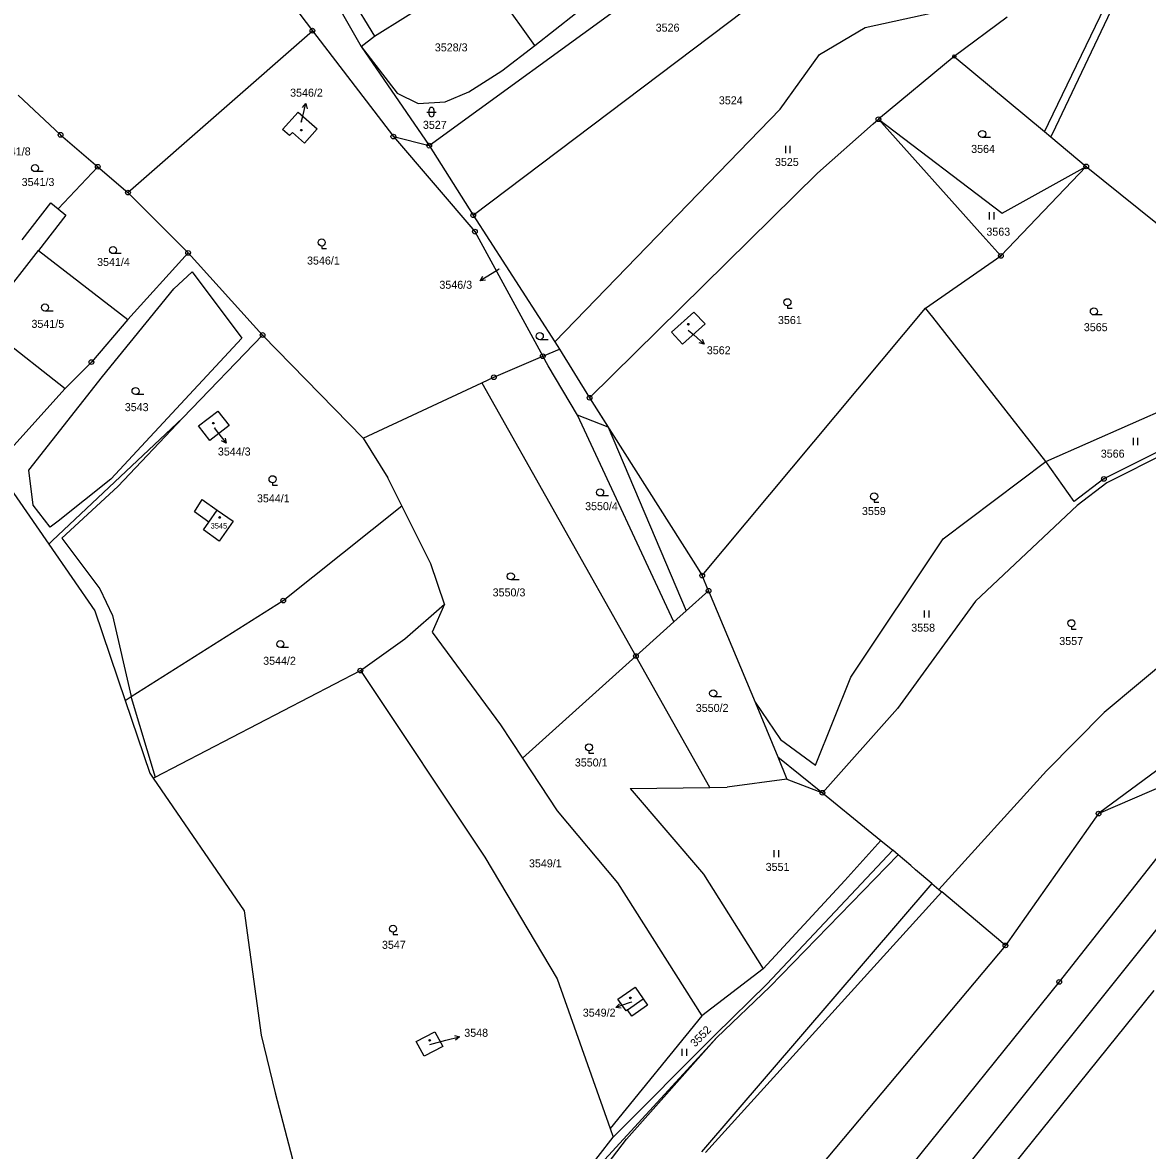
# Model space of a CAD drawing. Extents: x -593183 to -588034, y -1130415 to -1124994.
# Drawn here: x -592855.4 to -592616.5, y -1129503.7 to -1129264.2 of the extents above; entities that cross this region are included whole.
import ezdxf

# ---------------------------------------------------------------- set-up
doc = ezdxf.new("R2010")
doc.units = 0
for name, color, linetype in [('Vrstva 1', 7, 'Continuous'), ('Vrstva 13', 7, 'Continuous'), ('Vrstva 16', 7, 'Continuous'), ('Vrstva 18', 7, 'Continuous'), ('Vrstva 19', 7, 'Continuous'), ('Vrstva 24', 7, 'Continuous'), ('Vrstva 25', 7, 'Continuous'), ('Vrstva 27', 7, 'Continuous'), ('Vrstva 4', 7, 'Continuous')]:
    doc.layers.add(name, color=color, linetype=linetype)

msp = doc.modelspace()

# ---------------------------------------------------------------- linework, layer by layer
at = {"layer": 'Vrstva 1'}
for p, q in [((-592759.71, -1129305.15), (-592669.96, -1129237.3)), ((-592769.07, -1129290.37), (-592700.34, -1129240.3)), ((-592796.97, -1129245.54), (-592783.55, -1129269.3)), ((-592791.35, -1129249.57), (-592780.69, -1129267.09)), ((-592780.69, -1129267.09), (-592758.11, -1129253)), ((-592746.63, -1129269.08), (-592758.11, -1129253)), ((-592746.63, -1129269.08), (-592724.93, -1129251.93)), ((-592800.96, -1129256.63), (-592793.88, -1129265.95)), ((-592676.51, -1129265.29), (-592657.98, -1129261.25)), ((-592646.31, -1129263.05), (-592657.55, -1129271.42)), ((-592686.2, -1129271.04), (-592676.51, -1129265.29)), ((-592833.05, -1129300.34), (-592793.88, -1129265.95)), ((-592793.88, -1129265.95), (-592776.69, -1129288.43)), ((-592783.55, -1129269.3), (-592780.69, -1129267.09)), ((-592783.55, -1129269.3), (-592775.89, -1129279.23)), ((-592783.55, -1129269.3), (-592769.07, -1129290.37)), ((-592753.65, -1129274.45), (-592746.63, -1129269.08)), ((-592694.51, -1129282.59), (-592686.2, -1129271.04)), ((-592657.55, -1129271.42), (-592673.65, -1129284.76)), ((-592657.55, -1129271.42), (-592638.41, -1129287.37)), ((-592760.64, -1129278.92), (-592753.65, -1129274.45)), ((-592856.36, -1129279.66), (-592847.38, -1129288.07)), ((-592775.89, -1129279.23), (-592771.45, -1129281.42)), ((-592765.65, -1129281.09), (-592760.64, -1129278.92)), ((-592771.45, -1129281.42), (-592765.65, -1129281.09)), ((-592742.41, -1129332.02), (-592694.51, -1129282.59)), ((-592800.2, -1129286.93), (-592796.9, -1129283.24)), ((-592796.9, -1129283.24), (-592792.9, -1129286.82)), ((-592674.77, -1129285.75), (-592673.65, -1129284.76)), ((-592673.65, -1129284.76), (-592647.36, -1129304.7)), ((-592673.65, -1129284.76), (-592651.45, -1129309.52)), ((-592798.74, -1129288.24), (-592800.2, -1129286.93)), ((-592792.9, -1129286.82), (-592795.59, -1129289.82)), ((-592686.61, -1129296.21), (-592674.77, -1129285.75)), ((-592638.41, -1129287.37), (-592637.06, -1129288.5)), ((-592847.38, -1129288.07), (-592839.47, -1129294.84)), ((-592798.13, -1129287.54), (-592798.74, -1129288.24)), ((-592795.59, -1129289.82), (-592798.13, -1129287.54)), ((-592776.69, -1129288.43), (-592769.07, -1129290.37)), ((-592776.69, -1129288.43), (-592759.36, -1129308.63)), ((-592637.06, -1129288.5), (-592629.53, -1129294.78)), ((-592769.07, -1129290.37), (-592759.71, -1129305.15)), ((-592847.85, -1129303.82), (-592839.47, -1129294.84)), ((-592839.47, -1129294.84), (-592833.05, -1129300.34)), ((-592735.01, -1129343.9), (-592686.61, -1129296.21)), ((-592647.63, -1129313.78), (-592629.53, -1129294.78)), ((-592647.36, -1129304.7), (-592629.53, -1129294.78)), ((-592629.53, -1129294.78), (-592594.34, -1129323.16)), ((-592833.05, -1129300.34), (-592820.27, -1129313.14)), ((-592855.53, -1129310.4), (-592849.45, -1129302.54)), ((-592849.45, -1129302.54), (-592847.85, -1129303.82)), ((-592847.85, -1129303.82), (-592846.25, -1129305.1)), ((-592846.25, -1129305.1), (-592852.09, -1129312.61)), ((-592759.71, -1129305.15), (-592742.41, -1129332.02)), ((-592759.36, -1129308.63), (-592744.94, -1129335.09)), ((-592651.45, -1129309.52), (-592647.63, -1129313.78)), ((-592864.09, -1129328.03), (-592852.09, -1129312.61)), ((-592852.09, -1129312.61), (-592833.11, -1129327.32)), ((-592820.27, -1129313.14), (-592833.11, -1129327.32)), ((-592820.27, -1129313.14), (-592804.45, -1129330.58)), ((-592663.67, -1129324.85), (-592647.63, -1129313.78)), ((-592717.59, -1129329.97), (-592712.89, -1129325.7)), ((-592712.89, -1129325.7), (-592710.47, -1129328.23)), ((-592711.09, -1129381.66), (-592663.67, -1129324.85)), ((-592662.13, -1129326.81), (-592663.67, -1129324.85)), ((-592864.09, -1129328.03), (-592846.37, -1129341.95)), ((-592833.11, -1129327.32), (-592840.83, -1129336.34)), ((-592638.13, -1129357.46), (-592662.13, -1129326.81)), ((-592804.45, -1129330.58), (-592821.41, -1129348.18)), ((-592804.45, -1129330.58), (-592783.12, -1129352.5)), ((-592715.29, -1129332.54), (-592717.59, -1129329.97)), ((-592710.47, -1129328.23), (-592715.29, -1129332.54)), ((-592742.41, -1129332.02), (-592741.41, -1129333.57)), ((-592755.33, -1129339.54), (-592744.94, -1129335.09)), ((-592744.94, -1129335.09), (-592741.41, -1129333.57)), ((-592741.41, -1129333.57), (-592735.01, -1129343.9)), ((-592840.83, -1129336.34), (-592846.37, -1129341.95)), ((-592757.86, -1129340.72), (-592755.33, -1129339.54)), ((-592846.37, -1129341.95), (-592857.95, -1129354.74)), ((-592783.12, -1129352.5), (-592757.86, -1129340.72)), ((-592757.86, -1129340.72), (-592725.17, -1129398.76)), ((-592735.01, -1129343.9), (-592713.02, -1129378.62)), ((-592638.13, -1129357.46), (-592605.95, -1129343.28)), ((-592818.06, -1129349.89), (-592813.98, -1129346.74)), ((-592813.98, -1129346.74), (-592811.59, -1129349.82)), ((-592821.41, -1129348.18), (-592849.14, -1129374.32)), ((-592815.68, -1129352.98), (-592818.06, -1129349.89)), ((-592811.59, -1129349.82), (-592815.68, -1129352.98)), ((-592783.12, -1129352.5), (-592777.86, -1129360.92)), ((-592612.74, -1129354.62), (-592625.77, -1129361.15)), ((-592612.18, -1129355.44), (-592625.16, -1129361.95)), ((-592659.94, -1129373.86), (-592638.13, -1129357.46)), ((-592632.05, -1129365.95), (-592638.13, -1129357.46)), ((-592774.9, -1129366.85), (-592777.86, -1129360.92)), ((-592625.77, -1129361.15), (-592632.05, -1129365.95)), ((-592625.16, -1129361.95), (-592631.44, -1129366.75)), ((-592818.95, -1129368.11), (-592817.33, -1129365.52)), ((-592817.33, -1129365.52), (-592814.08, -1129367.75)), ((-592571.82, -1129365.38), (-592625.68, -1129410.77)), ((-592815.89, -1129370.32), (-592818.95, -1129368.11)), ((-592814.08, -1129367.75), (-592810.72, -1129370.11)), ((-592800.07, -1129386.98), (-592774.9, -1129366.85)), ((-592768.76, -1129379.16), (-592774.9, -1129366.85)), ((-592631.44, -1129366.75), (-592653.06, -1129387.12)), ((-592817.03, -1129371.93), (-592815.89, -1129370.32)), ((-592810.72, -1129370.11), (-592813.7, -1129374.34)), ((-592813.7, -1129374.34), (-592817.03, -1129371.93)), ((-592849.14, -1129374.32), (-592849.87, -1129375.01)), ((-592679.54, -1129403.27), (-592659.94, -1129373.86)), ((-592765.83, -1129387.72), (-592768.76, -1129379.16)), ((-592713.02, -1129378.62), (-592711.09, -1129381.66)), ((-592709.74, -1129384.89), (-592711.09, -1129381.66)), ((-592714.5, -1129389.17), (-592709.74, -1129384.89)), ((-592709.74, -1129384.89), (-592699.87, -1129408.56)), ((-592832.41, -1129407.34), (-592800.07, -1129386.98)), ((-592774.26, -1129395.11), (-592765.83, -1129387.72)), ((-592765.83, -1129387.72), (-592768.46, -1129393.66)), ((-592653.06, -1129387.12), (-592669.64, -1129409.87)), ((-592717.1, -1129391.51), (-592714.5, -1129389.17)), ((-592725.17, -1129398.76), (-592717.1, -1129391.51)), ((-592783.7, -1129401.85), (-592774.26, -1129395.11)), ((-592768.46, -1129393.66), (-592753.92, -1129413.38)), ((-592749.27, -1129420.43), (-592725.17, -1129398.76)), ((-592709.47, -1129426.64), (-592725.17, -1129398.76)), ((-592827.29, -1129424.49), (-592783.7, -1129401.85)), ((-592783.7, -1129401.85), (-592757.26, -1129441.47)), ((-592687.03, -1129421.93), (-592679.54, -1129403.27)), ((-592833.65, -1129408.16), (-592832.41, -1129407.34)), ((-592699.87, -1129408.56), (-592694.43, -1129416.47)), ((-592699.87, -1129408.56), (-592695.03, -1129420.16)), ((-592669.64, -1129409.87), (-592685.55, -1129427.8)), ((-592637.94, -1129423.12), (-592625.68, -1129410.77)), ((-592753.92, -1129413.38), (-592749.27, -1129420.43)), ((-592694.43, -1129416.47), (-592687.03, -1129421.93)), ((-592749.27, -1129420.43), (-592741.89, -1129431.63)), ((-592695.03, -1129420.16), (-592685.55, -1129427.8)), ((-592660.83, -1129448.3), (-592637.94, -1129423.12)), ((-592614.52, -1129423.06), (-592626.89, -1129432.2)), ((-592827.73, -1129424.72), (-592827.29, -1129424.49)), ((-592693.11, -1129424.9), (-592705.77, -1129426.59)), ((-592693.11, -1129424.9), (-592685.55, -1129427.8)), ((-592626.89, -1129432.2), (-592612, -1129425.77)), ((-592726.4, -1129426.87), (-592709.47, -1129426.64)), ((-592726.4, -1129426.87), (-592710.81, -1129445.08)), ((-592709.47, -1129426.64), (-592705.77, -1129426.59)), ((-592685.55, -1129427.8), (-592675.86, -1129435.72)), ((-592741.89, -1129431.63), (-592729.07, -1129446.91)), ((-592626.89, -1129432.2), (-592646.67, -1129460.21)), ((-592606.7, -1129431.58), (-592635.24, -1129467.95)), ((-592675.86, -1129435.72), (-592673.15, -1129437.93)), ((-592598.77, -1129436.95), (-592728.12, -1129598.57)), ((-592673.15, -1129437.93), (-592680.8, -1129446.41)), ((-592673.15, -1129437.93), (-592670.61, -1129440.01)), ((-592670.61, -1129440.01), (-592697.34, -1129468.4)), ((-592669.47, -1129440.98), (-592670.61, -1129440.01)), ((-592757.26, -1129441.47), (-592741.91, -1129467.31)), ((-592696.72, -1129468.98), (-592669.47, -1129440.98)), ((-592666.81, -1129443.23), (-592669.47, -1129440.98)), ((-592710.81, -1129445.08), (-592698.15, -1129465.18)), ((-592665.75, -1129444.14), (-592666.81, -1129443.23)), ((-592662.33, -1129447.04), (-592665.75, -1129444.14)), ((-592729.07, -1129446.91), (-592711.16, -1129475.14)), ((-592662.33, -1129447.04), (-592711.23, -1129504.01)), ((-592698.15, -1129465.18), (-592680.8, -1129446.41)), ((-592662.33, -1129447.04), (-592660.83, -1129448.3)), ((-592710.36, -1129504.15), (-592660.22, -1129448.83)), ((-592660.83, -1129448.3), (-592660.22, -1129448.83)), ((-592648.59, -1129458.6), (-592660.22, -1129448.83)), ((-592646.67, -1129460.21), (-592648.59, -1129458.6)), ((-592646.67, -1129460.21), (-592696.01, -1129518.99)), ((-592698.15, -1129465.18), (-592711.16, -1129475.14)), ((-592741.91, -1129467.31), (-592730.65, -1129499.06)), ((-592729, -1129471.61), (-592725.35, -1129469.06)), ((-592725.35, -1129469.06), (-592723.6, -1129471.55)), ((-592697.34, -1129468.4), (-592708.36, -1129479.21)), ((-592707.95, -1129479.79), (-592696.72, -1129468.98)), ((-592635.24, -1129467.95), (-592685.41, -1129530.05)), ((-592727.25, -1129474.08), (-592729, -1129471.61)), ((-592723.6, -1129471.55), (-592722.68, -1129472.89)), ((-592615.14, -1129469.78), (-592673.78, -1129542.41)), ((-592726.96, -1129473.87), (-592727.25, -1129474.08)), ((-592726.02, -1129475.2), (-592726.96, -1129473.87)), ((-592722.68, -1129472.89), (-592726.02, -1129475.2)), ((-592711.16, -1129475.14), (-592730.65, -1129499.06)), ((-592771.85, -1129480.64), (-592767.86, -1129478.55)), ((-592767.86, -1129478.55), (-592766.21, -1129481.67)), ((-592770.17, -1129483.76), (-592771.85, -1129480.64)), ((-592736.01, -1129510.23), (-592707.95, -1129479.79)), ((-592730, -1129500.9), (-592708.36, -1129479.21)), ((-592766.21, -1129481.67), (-592770.17, -1129483.76)), ((-592730.65, -1129499.06), (-592730, -1129500.9)), ((-592742.85, -1129517.46), (-592730, -1129500.9))]:
    msp.add_line(p, q, dxfattribs=at)
at = {"layer": 'Vrstva 13'}
for p, q in [((-592861.31, -1129358.45), (-592849.87, -1129375.01)), ((-592849.87, -1129375.01), (-592840.08, -1129389.18)), ((-592840.08, -1129389.18), (-592833.65, -1129408.16)), ((-592833.65, -1129408.16), (-592828.4, -1129423.64)), ((-592828.4, -1129423.64), (-592827.73, -1129424.72)), ((-592827.73, -1129424.72), (-592808.35, -1129452.84)), ((-592808.35, -1129452.84), (-592804.79, -1129479.28)), ((-592804.79, -1129479.28), (-592801.77, -1129491.53)), ((-592801.77, -1129491.53), (-592798.14, -1129505.58))]:
    msp.add_line(p, q, dxfattribs=at)
at = {"layer": 'Vrstva 16'}
for p, q in [((-592796.24, -1129285.38), (-592795.99, -1129284.36)), ((-592754.23, -1129316.6), (-592755.68, -1129317.49)), ((-592714.05, -1129329.53), (-592712.9, -1129330.54)), ((-592814.78, -1129350.3), (-592814.07, -1129351.2)), ((-592726.1, -1129472.26), (-592726.58, -1129472.42)), ((-592768.93, -1129481.25), (-592765.52, -1129480.36))]:
    msp.add_line(p, q, dxfattribs=at)
at = {"layer": 'Vrstva 24'}
for centre, radius in [((-592793.88, -1129265.95), 0.5), ((-592793.88, -1129265.95), 0.0327), ((-592657.55, -1129271.42), 0.335), ((-592657.55, -1129271.42), 0.0219), ((-592673.65, -1129284.76), 0.5), ((-592673.65, -1129284.76), 0.0327), ((-592847.38, -1129288.07), 0.5), ((-592847.38, -1129288.07), 0.0327), ((-592776.69, -1129288.43), 0.5), ((-592776.69, -1129288.43), 0.0327), ((-592769.07, -1129290.37), 0.5), ((-592769.07, -1129290.37), 0.0327), ((-592839.47, -1129294.84), 0.5), ((-592629.53, -1129294.78), 0.5), ((-592839.47, -1129294.84), 0.0327), ((-592629.53, -1129294.78), 0.0327), ((-592833.05, -1129300.34), 0.5), ((-592833.05, -1129300.34), 0.0327), ((-592759.71, -1129305.15), 0.5), ((-592759.71, -1129305.15), 0.0327), ((-592759.36, -1129308.63), 0.5), ((-592759.36, -1129308.63), 0.0327), ((-592820.27, -1129313.14), 0.5), ((-592820.27, -1129313.14), 0.0327), ((-592647.63, -1129313.78), 0.5), ((-592647.63, -1129313.78), 0.0327), ((-592804.45, -1129330.58), 0.5), ((-592804.45, -1129330.58), 0.0327), ((-592744.94, -1129335.09), 0.5), ((-592744.94, -1129335.09), 0.0327), ((-592840.83, -1129336.34), 0.5), ((-592840.83, -1129336.34), 0.0327), ((-592755.33, -1129339.54), 0.5), ((-592755.33, -1129339.54), 0.0327), ((-592735.01, -1129343.9), 0.5), ((-592735.01, -1129343.9), 0.0327), ((-592625.77, -1129361.15), 0.5), ((-592625.77, -1129361.15), 0.0327), ((-592711.09, -1129381.66), 0.5), ((-592711.09, -1129381.66), 0.0327), ((-592709.74, -1129384.89), 0.5), ((-592709.74, -1129384.89), 0.0327), ((-592800.07, -1129386.98), 0.5), ((-592800.07, -1129386.98), 0.0327), ((-592725.17, -1129398.76), 0.5), ((-592725.17, -1129398.76), 0.0327), ((-592783.7, -1129401.85), 0.5), ((-592783.7, -1129401.85), 0.0327), ((-592685.55, -1129427.8), 0.5), ((-592685.55, -1129427.8), 0.0327), ((-592626.89, -1129432.2), 0.5), ((-592626.89, -1129432.2), 0.0327), ((-592646.67, -1129460.21), 0.5), ((-592646.67, -1129460.21), 0.0327), ((-592635.24, -1129467.95), 0.5), ((-592635.24, -1129467.95), 0.0327)]:
    msp.add_circle(centre, radius, dxfattribs=at)
at = {"layer": 'Vrstva 25'}
for p, q in [((-592795.99, -1129284.36), (-592795.26, -1129281.45)), ((-592769.56, -1129283.24), (-592767.56, -1129283.24)), ((-592769.06, -1129283.74), (-592769.06, -1129282.74)), ((-592768.06, -1129282.74), (-592768.06, -1129283.74)), ((-592649.87, -1129288.64), (-592651.62, -1129288.64)), ((-592693.4, -1129290.43), (-592693.4, -1129291.93)), ((-592692.38, -1129291.93), (-592692.38, -1129290.43)), ((-592851.04, -1129295.89), (-592852.79, -1129295.89)), ((-592650.12, -1129304.52), (-592650.12, -1129306.02)), ((-592649.09, -1129306.02), (-592649.09, -1129304.52)), ((-592834.47, -1129313.3), (-592836.22, -1129313.3)), ((-592791.9, -1129311.68), (-592791.9, -1129312.18)), ((-592791.9, -1129312.18), (-592790.88, -1129312.18)), ((-592755.68, -1129317.49), (-592758.24, -1129319.06)), ((-592848.93, -1129325.49), (-592850.68, -1129325.49)), ((-592692.98, -1129324.37), (-592692.98, -1129324.87)), ((-592692.98, -1129324.87), (-592691.96, -1129324.87)), ((-592626.15, -1129326.33), (-592627.9, -1129326.33)), ((-592712.9, -1129330.54), (-592710.64, -1129332.51)), ((-592743.84, -1129331.57), (-592745.59, -1129331.57)), ((-592829.69, -1129343.23), (-592831.44, -1129343.23)), ((-592814.07, -1129351.2), (-592812.21, -1129353.56)), ((-592619.58, -1129352.44), (-592619.58, -1129353.94)), ((-592618.56, -1129353.94), (-592618.56, -1129352.44)), ((-592802.35, -1129361.96), (-592802.35, -1129362.46)), ((-592802.35, -1129362.46), (-592801.33, -1129362.46)), ((-592731.02, -1129364.76), (-592732.77, -1129364.76)), ((-592674.57, -1129365.61), (-592674.57, -1129366.11)), ((-592674.57, -1129366.11), (-592673.55, -1129366.11)), ((-592749.99, -1129382.57), (-592751.74, -1129382.57)), ((-592663.91, -1129389.06), (-592663.91, -1129390.56)), ((-592662.89, -1129390.56), (-592662.89, -1129389.06)), ((-592632.67, -1129392.53), (-592632.67, -1129393.03)), ((-592632.67, -1129393.03), (-592631.65, -1129393.03)), ((-592798.94, -1129396.96), (-592800.69, -1129396.96)), ((-592707.01, -1129407.43), (-592708.76, -1129407.43)), ((-592735.14, -1129418.89), (-592735.14, -1129419.39)), ((-592735.14, -1129419.39), (-592734.12, -1129419.39)), ((-592695.85, -1129439.95), (-592695.85, -1129441.45)), ((-592694.83, -1129441.45), (-592694.83, -1129439.95)), ((-592776.76, -1129457.41), (-592776.76, -1129457.91)), ((-592776.76, -1129457.91), (-592775.74, -1129457.91)), ((-592726.58, -1129472.42), (-592729.42, -1129473.38)), ((-592765.52, -1129480.36), (-592762.62, -1129479.61)), ((-592715.4, -1129482.14), (-592715.4, -1129483.64)), ((-592714.38, -1129483.64), (-592714.38, -1129482.14))]:
    msp.add_line(p, q, dxfattribs=at)
for points in [[(-592795.99, -1129282.3), (-592795.26, -1129281.45), (-592795.02, -1129282.54)], [(-592757.12, -1129318.96), (-592758.24, -1129319.06), (-592757.65, -1129318.11)], [(-592711.07, -1129331.48), (-592710.64, -1129332.51), (-592711.72, -1129332.23)], [(-592812.44, -1129352.46), (-592812.21, -1129353.56), (-592813.22, -1129353.08)], [(-592728.31, -1129473.54), (-592729.42, -1129473.38), (-592728.63, -1129472.59)], [(-592763.71, -1129479.37), (-592762.62, -1129479.61), (-592763.46, -1129480.34)]]:
    msp.add_lwpolyline(points, dxfattribs=at)
for centre, radius in [((-592796.23, -1129287.08), 0.175), ((-592796.23, -1129287.08), 0.15), ((-592651.62, -1129287.89), 0.75), ((-592852.79, -1129295.14), 0.75), ((-592791.9, -1129310.93), 0.75), ((-592836.22, -1129312.55), 0.75), ((-592692.98, -1129323.62), 0.75), ((-592850.68, -1129324.74), 0.75), ((-592627.9, -1129325.58), 0.75), ((-592714.03, -1129328.28), 0.175), ((-592714.03, -1129328.28), 0.15), ((-592745.59, -1129330.82), 0.75), ((-592831.44, -1129342.48), 0.75), ((-592814.91, -1129349.3), 0.175), ((-592814.91, -1129349.3), 0.15), ((-592802.35, -1129361.21), 0.75), ((-592732.77, -1129364.01), 0.75), ((-592674.57, -1129364.86), 0.75), ((-592813.59, -1129369.32), 0.175), ((-592813.59, -1129369.32), 0.15), ((-592751.74, -1129381.82), 0.75), ((-592632.67, -1129391.78), 0.75), ((-592800.69, -1129396.21), 0.75), ((-592708.76, -1129406.68), 0.75), ((-592735.14, -1129418.14), 0.75), ((-592776.76, -1129456.66), 0.75), ((-592726.34, -1129471.34), 0.175), ((-592726.34, -1129471.34), 0.15), ((-592768.99, -1129480.35), 0.175), ((-592768.99, -1129480.35), 0.15)]:
    msp.add_circle(centre, radius, dxfattribs=at)
for centre, start, end in [((-592768.56, -1129282.74), 90, 180), ((-592768.56, -1129282.74), 0, 90), ((-592768.56, -1129283.74), 180, 270), ((-592768.56, -1129283.74), 270, 0)]:
    msp.add_arc(centre, 0.5, start, end, dxfattribs=at)
at = {"layer": 'Vrstva 27'}
for p, q in [((-592744.94, -1129335.09), (-592741.41, -1129333.57)), ((-592744.94, -1129335.09), (-592741.41, -1129333.57)), ((-592743.84, -1129337.1), (-592744.94, -1129335.09)), ((-592743.84, -1129337.1), (-592744.94, -1129335.09)), ((-592741.41, -1129333.57), (-592735.01, -1129343.9)), ((-592741.41, -1129333.57), (-592735.01, -1129343.9)), ((-592737.58, -1129347.6), (-592743.84, -1129337.1)), ((-592737.58, -1129347.6), (-592743.84, -1129337.1)), ((-592735.01, -1129343.9), (-592731.05, -1129350.16)), ((-592735.01, -1129343.9), (-592731.05, -1129350.16)), ((-592731.05, -1129350.16), (-592737.58, -1129347.6)), ((-592717.1, -1129391.51), (-592737.58, -1129347.6)), ((-592731.05, -1129350.16), (-592714.5, -1129389.17)), ((-592714.5, -1129389.17), (-592717.1, -1129391.51))]:
    msp.add_line(p, q, dxfattribs=at)
at = {"layer": 'Vrstva 4'}
for p, q in [((-592618.53, -1129246.25), (-592637.61, -1129285.71)), ((-592617.4, -1129247.24), (-592636.08, -1129286.45)), ((-592637.61, -1129285.71), (-592638.41, -1129287.37)), ((-592636.08, -1129286.45), (-592637.06, -1129288.5)), ((-592823.33, -1129320.8), (-592819.39, -1129317.15)), ((-592819.39, -1129317.15), (-592808.89, -1129331.27)), ((-592838.45, -1129339.38), (-592823.33, -1129320.8)), ((-592808.89, -1129331.27), (-592836.7, -1129361.17)), ((-592854.14, -1129359.27), (-592838.45, -1129339.38)), ((-592821.41, -1129348.18), (-592835.24, -1129362.72)), ((-592853.18, -1129366.71), (-592854.14, -1129359.27)), ((-592836.7, -1129361.17), (-592847.9, -1129370.1)), ((-592835.24, -1129362.72), (-592847.08, -1129373.69)), ((-592849.61, -1129371.36), (-592853.18, -1129366.71)), ((-592815.89, -1129370.32), (-592814.08, -1129367.75)), ((-592847.9, -1129370.1), (-592849.61, -1129371.36)), ((-592847.08, -1129373.69), (-592839.05, -1129384.45)), ((-592839.05, -1129384.45), (-592836.35, -1129390.16)), ((-592836.35, -1129390.16), (-592832.41, -1129407.34)), ((-592832.41, -1129407.34), (-592832.35, -1129407.59)), ((-592832.35, -1129407.59), (-592827.29, -1129424.49)), ((-592695.03, -1129420.16), (-592693.11, -1129424.9)), ((-592726.96, -1129473.87), (-592723.6, -1129471.55)), ((-592727.15, -1129501.37), (-592707.95, -1129479.79)), ((-592743.47, -1129522.51), (-592727.15, -1129501.37))]:
    msp.add_line(p, q, dxfattribs=at)

# ---------------------------------------------------------------- texts
at = {"layer": 'Vrstva 16'}
for s, p in [('3546/2', (-592798.62, -1129279.97)), ('3541/8', (-592860.68, -1129292.44)), ('3546/3', (-592766.91, -1129320.76)), ('3562', (-592710.11, -1129334.67)), ('3544/3', (-592813.96, -1129356.17)), ('3549/2', (-592736.45, -1129475.33)), ('3548', (-592761.62, -1129479.61))]:
    msp.add_text(s, height=1.7, dxfattribs=at).set_placement(p)
at = {"layer": 'Vrstva 18'}
for s, height, p in [('3526', 1.7, (-592720.97, -1129266.15)), ('3528/3', 1.7, (-592767.88, -1129270.35)), ('3524', 1.7, (-592707.55, -1129281.59)), ('3527', 1.7, (-592770.41, -1129286.8)), ('3564', 1.7, (-592653.96, -1129291.91)), ('3525', 1.7, (-592695.64, -1129294.68)), ('3541/3', 1.7, (-592855.64, -1129298.94)), ('3563', 1.7, (-592650.73, -1129309.49)), ('3541/4', 1.7, (-592839.61, -1129315.92)), ('3546/1', 1.7, (-592795.02, -1129315.62)), ('3546/3', 0.1, (-592754.23, -1129316.6)), ('3541/5', 1.7, (-592853.55, -1129329.06)), ('3561', 1.7, (-592695, -1129328.25)), ('3565', 1.7, (-592630.03, -1129329.77)), ('3543', 1.7, (-592833.73, -1129346.75)), ('3566', 1.7, (-592626.43, -1129356.62)), ('3544/1', 1.7, (-592805.66, -1129366.11)), ('3550/4', 1.7, (-592735.96, -1129367.78)), ('3559', 1.7, (-592677.16, -1129368.81)), ('3550/3', 1.7, (-592755.6, -1129386.09)), ('3558', 1.7, (-592666.69, -1129393.58)), ('3557', 1.7, (-592635.25, -1129396.41)), ('3544/2', 1.7, (-592804.34, -1129400.61)), ('3550/2', 1.7, (-592712.45, -1129410.62)), ('3550/1', 1.7, (-592738.14, -1129422.21)), ('3549/1', 1.7, (-592747.88, -1129443.63)), ('3551', 1.7, (-592697.61, -1129444.38)), ('3547', 1.7, (-592779.11, -1129460.93))]:
    msp.add_text(s, height=height, dxfattribs=at).set_placement(p)
msp.add_text('3552', height=1.7, rotation=45.5891, dxfattribs=at).set_placement((-592712.59, -1129481.9))
at = {"layer": 'Vrstva 19'}
for s, height, p in [('3546/2', 0.1, (-592796.24, -1129285.38)), ('3562', 0.1, (-592714.05, -1129329.53)), ('3544/3', 0.1, (-592814.78, -1129350.3)), ('3545', 1.14, (-592815.49, -1129371.67)), ('3549/2', 0.1, (-592726.33, -1129472.26)), ('3548', 0.1, (-592768.93, -1129481.25))]:
    msp.add_text(s, height=height, dxfattribs=at).set_placement(p)

doc.saveas('drawing.dxf')
